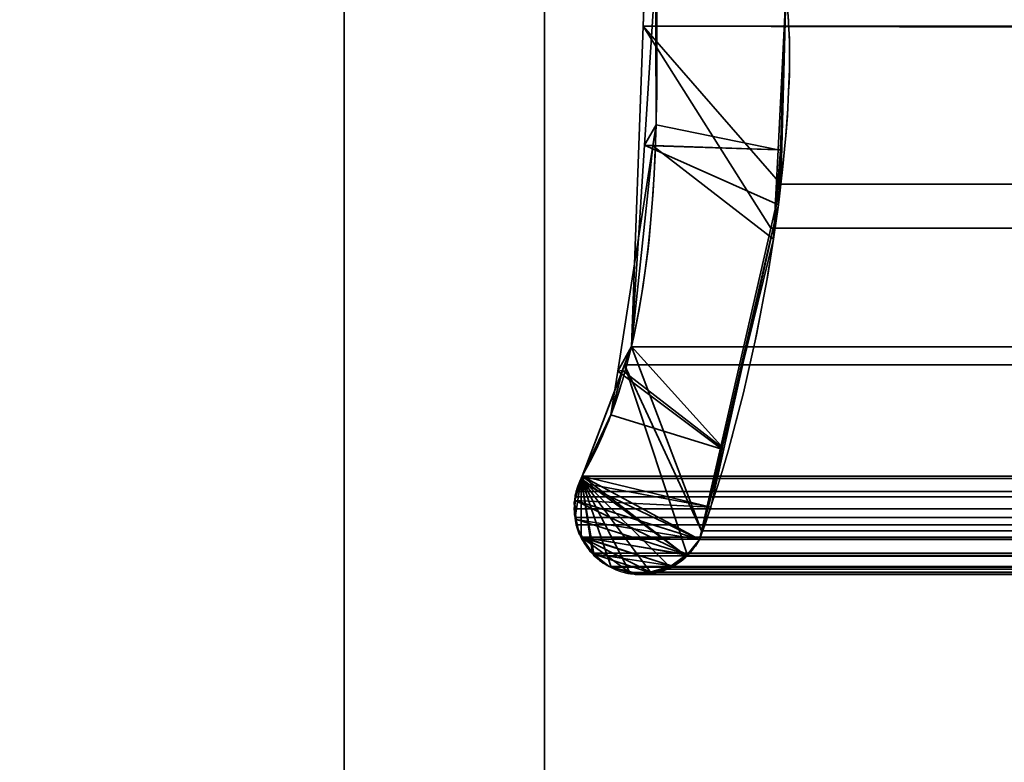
# Model space of a CAD drawing. Header units: millimetres. Extents: x -603 to 3703, y -115 to 249.
# Tile 738 of 1056: x 2483.07 to 2490.44, y -5.2 to 0.36. Entities that reach past the tile are written whole.
import ezdxf

# ---------------------------------------------------------------- set-up
doc = ezdxf.new("R2010")
doc.units = ezdxf.units.MM
doc.layers.add('151', color=7, linetype='Continuous', true_color=0xffffff)

# ---------------------------------------------------------------- blocks, each defined once
blk = doc.blocks.new('UG_SURFACE_003')
at = {"layer": '151', "color": 252, "linetype": 'Continuous', "lineweight": 35}
for points in [[(3703.0001, -13.3, 2212.25), (3703.0001, 230.4, 2212.25), (2296.9999, 230.4, 2212.25), (2296.9999, -13.3, 2212.25)], [(2447, -13.3, 2062.2499), (2447, 230.4, 2062.2499), (3553, 230.4, 2062.2499), (3553, -13.3, 2062.2499)]]:
    blk.add_3dface(points, dxfattribs=at)
blk = doc.blocks.new('UG_SURFACE_222')
at = {"layer": '151', "color": 7, "linetype": 'Continuous', "lineweight": 35}
for points in [[(2487.8356, 0.7759, 2019.4142), (2487.8256, 2.4846, -7.75), (2487.8352, -0.4257, -7.75)], [(2487.8352, -0.4257, -7.75), (2487.8256, 2.4846, -7.75), (2488.8074, 0.5499, -7.75), (2488.7483, -0.6131, -7.75)], [(2487.8352, -0.4257, -7.75), (2487.7486, -0.5778, 2019.5014), (2487.8356, 0.7759, 2019.4142)], [(2488.7655, -0.6133, 2018.4846), (2488.8074, 0.5499, 2018.4426), (2487.8356, 0.7759, 2019.4142), (2487.7486, -0.5778, 2019.5014)], [(2488.7483, -0.6131, -7.75), (2488.8074, 0.5499, -7.75), (2488.8074, 0.5499, 2018.4426)], [(2488.8074, 0.5499, 2018.4426), (2488.7655, -0.6133, 2018.4846), (2488.7483, -0.6131, -7.75)], [(2487.8352, -0.4257, -7.75), (2487.8104, -0.5852, -7.75), (2487.7486, -0.5778, 2019.5014)], [(2487.8104, -0.5852, -7.75), (2487.8352, -0.4257, -7.75), (2488.7483, -0.6131, -7.75)], [(2487.6516, -2.085, 2019.5985), (2487.8104, -0.5852, -7.75), (2487.5486, -2.2703, -7.75)], [(2488.7142, -1.283, -7.75), (2488.3268, -2.8554, -7.75), (2487.5486, -2.2703, -7.75), (2487.8104, -0.5852, -7.75)], [(2487.6516, -2.085, 2019.5985), (2487.7486, -0.5778, 2019.5014), (2487.8104, -0.5852, -7.75)], [(2487.7486, -0.5778, 2019.5014), (2487.6516, -2.085, 2019.5985), (2488.3423, -2.8528, 2018.9075), (2488.7507, -1.0249, 2018.4994)], [(2488.7507, -1.0249, 2018.4994), (2488.7655, -0.6133, 2018.4846), (2487.7486, -0.5778, 2019.5014)], [(2487.8104, -0.5852, -7.75), (2488.7483, -0.6131, -7.75), (2488.7142, -1.283, -7.75)], [(2488.7142, -1.283, -7.75), (2488.7483, -0.6131, -7.75), (2488.7655, -0.6133, 2018.4846)], [(2488.7655, -0.6133, 2018.4846), (2488.7507, -1.0249, 2018.4994), (2488.7142, -1.283, -7.75)], [(2488.7507, -1.0249, 2018.4994), (2488.3268, -2.8554, -7.75), (2488.7142, -1.283, -7.75)], [(2488.7507, -1.0249, 2018.4994), (2488.3423, -2.8528, 2018.9075), (2488.3268, -2.8554, -7.75)], [(2487.5486, -2.2703, -7.75), (2487.5832, -2.2645, 2019.6667), (2487.6516, -2.085, 2019.5985)], [(2488.3423, -2.8528, 2018.9075), (2487.6516, -2.085, 2019.5985), (2487.5832, -2.2645, 2019.6667)], [(2487.2818, -3.0566, -7.75), (2487.2818, -3.0566, 2019.9683), (2487.5832, -2.2645, 2019.6667)], [(2487.5832, -2.2645, 2019.6667), (2487.4976, -2.5976, -7.75), (2487.2818, -3.0566, -7.75)], [(2488.245, -3.2885, 2019.0051), (2488.3423, -2.8528, 2018.9075), (2487.5832, -2.2645, 2019.6667), (2487.2818, -3.0566, 2019.9683)], [(2487.5832, -2.2645, 2019.6667), (2487.5486, -2.2703, -7.75), (2487.4976, -2.5976, -7.75)], [(2488.3268, -2.8554, -7.75), (2487.4976, -2.5976, -7.75), (2487.5486, -2.2703, -7.75)], [(2487.2818, -3.0566, -7.75), (2487.4976, -2.5976, -7.75), (2488.3268, -2.8554, -7.75), (2488.1601, -3.5319, -7.75)], [(2488.1601, -3.5319, -7.75), (2488.3268, -2.8554, -7.75), (2488.3423, -2.8528, 2018.9075)], [(2488.3423, -2.8528, 2018.9075), (2488.245, -3.2885, 2019.0051), (2488.1601, -3.5319, -7.75)], [(2487.268, -3.1027, -7.75), (2487.2649, -3.1036, 2019.9852), (2487.2818, -3.0566, 2019.9683)], [(2487.2818, -3.0566, 2019.9683), (2487.2649, -3.1036, 2019.9852), (2488.245, -3.2885, 2019.0051)], [(2487.2818, -3.0566, 2019.9683), (2487.2818, -3.0566, -7.75), (2487.268, -3.1027, -7.75)], [(2488.1601, -3.5319, -7.75), (2487.268, -3.1027, -7.75), (2487.2818, -3.0566, -7.75)], [(2487.2649, -3.1036, 2019.9852), (2487.268, -3.1027, -7.75), (2487.2274, -3.2386, -7.75)], [(2488.1601, -3.5319, -7.75), (2487.2274, -3.2386, -7.75), (2487.268, -3.1027, -7.75)], [(2487.2274, -3.2386, -7.75), (2487.2301, -3.2006, 2020.0198), (2487.2649, -3.1036, 2019.9852)], [(2487.2649, -3.1036, 2019.9852), (2487.2301, -3.2006, 2020.0198), (2487.2284, -3.2381, 2020.0214), (2488.245, -3.2885, 2019.0051)], [(2487.2274, -3.2386, -7.75), (2487.2229, -3.2537, -7.75), (2487.2329, -3.379, 2020.0171)], [(2488.1601, -3.5319, -7.75), (2487.2363, -3.3802, -7.75), (2487.2229, -3.2537, -7.75), (2487.2274, -3.2386, -7.75)], [(2487.2239, -3.3434, 2020.0262), (2487.2284, -3.2381, 2020.0214), (2487.2274, -3.2386, -7.75)], [(2488.0652, -3.642, 2019.1846), (2487.2284, -3.2381, 2020.0214), (2487.2239, -3.3434, 2020.0262), (2487.2329, -3.379, 2020.0171)], [(2487.2329, -3.379, 2020.0171), (2487.2239, -3.3434, 2020.0262), (2487.2274, -3.2386, -7.75)], [(2487.2274, -3.2386, -7.75), (2487.2284, -3.2381, 2020.0214), (2487.2301, -3.2006, 2020.0198)], [(2487.2284, -3.2381, 2020.0214), (2488.0652, -3.642, 2019.1846), (2488.1303, -3.5803, 2019.1195), (2488.1601, -3.5319, 2019.0897)], [(2488.1601, -3.5319, 2019.0897), (2488.245, -3.2885, 2019.0051), (2487.2284, -3.2381, 2020.0214)], [(2487.2229, -3.2537, -7.75), (2487.2363, -3.3802, -7.75), (2487.2329, -3.379, 2020.0171)], [(2488.245, -3.2885, 2019.0051), (2488.1601, -3.5319, 2019.0897), (2488.1601, -3.5319, -7.75)], [(2487.2606, -3.4879, 2019.9895), (2487.2329, -3.379, 2020.0171), (2487.2363, -3.3802, -7.75)], [(2487.2329, -3.379, 2020.0171), (2487.2606, -3.4879, 2019.9895), (2487.2758, -3.5127, 2019.974), (2488.0652, -3.642, 2019.1846)], [(2487.2363, -3.3802, -7.75), (2487.2422, -3.4365, -7.75), (2487.2606, -3.4879, 2019.9895)], [(2487.2823, -3.511, -7.75), (2487.2422, -3.4365, -7.75), (2487.2363, -3.3802, -7.75), (2488.1601, -3.5319, -7.75)], [(2487.2422, -3.4365, -7.75), (2487.2823, -3.511, -7.75), (2487.2758, -3.5127, 2019.974)], [(2487.2758, -3.5127, 2019.974), (2487.2606, -3.4879, 2019.9895), (2487.2422, -3.4365, -7.75)], [(2487.3428, -3.6207, 2019.907), (2487.2758, -3.5127, 2019.974), (2487.2823, -3.511, -7.75)], [(2487.2758, -3.5127, 2019.974), (2487.3428, -3.6207, 2019.907), (2487.3638, -3.6376, 2019.886)], [(2487.2758, -3.5127, 2019.974), (2487.7918, -3.7758, 2019.4583), (2487.9508, -3.7285, 2019.2993)], [(2487.3638, -3.6376, 2019.886), (2487.483, -3.7332, 2019.7668), (2487.6242, -3.7674, 2019.6257), (2487.2758, -3.5127, 2019.974)], [(2487.6242, -3.7674, 2019.6257), (2487.7322, -3.7935, 2019.5179), (2487.7918, -3.7758, 2019.4583), (2487.2758, -3.5127, 2019.974)], [(2487.9508, -3.7285, 2019.2993), (2487.9847, -3.7184, 2019.2654), (2488.0652, -3.642, 2019.1846), (2487.2758, -3.5127, 2019.974)], [(2487.2823, -3.511, -7.75), (2487.339, -3.6162, -7.75), (2487.3428, -3.6207, 2019.907)], [(2487.2823, -3.511, -7.75), (2488.0657, -3.6483, -7.75), (2488.0431, -3.676, -7.75), (2487.947, -3.7278, -7.75)], [(2487.2823, -3.511, -7.75), (2488.1601, -3.5319, -7.75), (2488.0657, -3.6483, -7.75)], [(2487.3655, -3.6377, -7.75), (2487.339, -3.6162, -7.75), (2487.2823, -3.511, -7.75), (2487.947, -3.7278, -7.75)], [(2488.0657, -3.6483, -7.75), (2488.1601, -3.5319, -7.75), (2488.1601, -3.5319, 2019.0897)], [(2488.1601, -3.5319, 2019.0897), (2488.1303, -3.5803, 2019.1195), (2488.0657, -3.6483, -7.75)], [(2488.1303, -3.5803, 2019.1195), (2488.0652, -3.642, 2019.1846), (2488.0657, -3.6483, -7.75)], [(2487.339, -3.6162, -7.75), (2487.3655, -3.6377, -7.75), (2487.3638, -3.6376, 2019.886)], [(2487.3638, -3.6376, 2019.886), (2487.3428, -3.6207, 2019.907), (2487.339, -3.6162, -7.75)], [(2487.483, -3.7332, 2019.7668), (2487.3638, -3.6376, 2019.886), (2487.3655, -3.6377, -7.75)], [(2487.3655, -3.6377, -7.75), (2487.483, -3.7332, -7.75), (2487.483, -3.7332, 2019.7668)], [(2487.3655, -3.6377, -7.75), (2487.947, -3.7278, -7.75), (2487.8635, -3.7728, -7.75), (2487.7927, -3.7803, -7.75)], [(2487.6249, -3.7754, -7.75), (2487.483, -3.7332, -7.75), (2487.3655, -3.6377, -7.75), (2487.7927, -3.7803, -7.75)], [(2487.947, -3.7278, -7.75), (2488.0431, -3.676, -7.75), (2488.0652, -3.642, 2019.1846)], [(2488.0652, -3.642, 2019.1846), (2487.9847, -3.7184, 2019.2654), (2487.947, -3.7278, -7.75)], [(2488.0431, -3.676, -7.75), (2488.0657, -3.6483, -7.75), (2488.0652, -3.642, 2019.1846)], [(2487.483, -3.7332, -7.75), (2487.6249, -3.7754, -7.75), (2487.6242, -3.7674, 2019.6257)], [(2487.6242, -3.7674, 2019.6257), (2487.483, -3.7332, 2019.7668), (2487.483, -3.7332, -7.75)], [(2487.9508, -3.7285, 2019.2993), (2487.7918, -3.7758, 2019.4583), (2487.8635, -3.7728, -7.75)], [(2487.8635, -3.7728, -7.75), (2487.947, -3.7278, -7.75), (2487.9508, -3.7285, 2019.2993)], [(2487.9847, -3.7184, 2019.2654), (2487.9508, -3.7285, 2019.2993), (2487.947, -3.7278, -7.75)], [(2487.7322, -3.7935, 2019.5179), (2487.6242, -3.7674, 2019.6257), (2487.6249, -3.7754, -7.75)], [(2487.6249, -3.7754, -7.75), (2487.6809, -3.7921, -7.75), (2487.7322, -3.7935, 2019.5179)], [(2487.7927, -3.7803, -7.75), (2487.6809, -3.7921, -7.75), (2487.6249, -3.7754, -7.75)], [(2487.6809, -3.7921, -7.75), (2487.7927, -3.7803, -7.75), (2487.7918, -3.7758, 2019.4583)], [(2487.7918, -3.7758, 2019.4583), (2487.7322, -3.7935, 2019.5179), (2487.6809, -3.7921, -7.75)], [(2487.7918, -3.7758, 2019.4583), (2487.7927, -3.7803, -7.75), (2487.8635, -3.7728, -7.75)]]:
    blk.add_3dface(points, dxfattribs=at)
blk = doc.blocks.new('UG_SURFACE_223')
at = {"layer": '151', "color": 7, "linetype": 'Continuous', "lineweight": 35}
for points in [[(2487.7391, 0.3112, 2019.511), (2487.8249, 2.6459, 2019.4249), (2488.8074, 0.5499, 2018.4426), (2488.7698, -0.872, 2018.4803)], [(3512.1696, 1.0733, 2019.4194), (2487.8249, 2.6459, 2019.4249), (2487.7391, 0.3112, 2019.511)], [(2487.7391, 0.3112, 2019.511), (3512.2144, 0.3101, 2019.4643), (3512.1696, 1.0733, 2019.4194)], [(2488.7698, -0.872, 2018.4803), (3511.1926, 0.5499, 2018.4426), (3511.1868, -0.4242, 2018.4369)], [(2488.7698, -0.872, 2018.4803), (2488.8074, 0.5499, 2018.4426), (3511.1926, 0.5499, 2018.4426)], [(2488.6947, -1.1994, 2018.5554), (2488.1754, -3.4655, 2019.0747), (2487.6506, -2.0889, 2019.5994), (2487.7391, 0.3112, 2019.511)], [(3512.3572, -2.122, 2019.6073), (2487.7391, 0.3112, 2019.511), (2487.6506, -2.0889, 2019.5994)], [(2488.7698, -0.872, 2018.4803), (2488.6947, -1.1994, 2018.5554), (2487.7391, 0.3112, 2019.511)], [(3512.3572, -2.122, 2019.6073), (3512.2144, 0.3101, 2019.4643), (2487.7391, 0.3112, 2019.511)], [(3511.1868, -0.4242, 2018.4369), (2488.6947, -1.1994, 2018.5554), (2488.7698, -0.872, 2018.4803)], [(3511.1868, -0.4242, 2018.4369), (3511.3459, -1.1811, 2018.5959), (2488.6947, -1.1994, 2018.5554)], [(3511.8258, -3.4652, 2019.0759), (2488.1754, -3.4655, 2019.0747), (2488.6947, -1.1994, 2018.5554)], [(2488.6947, -1.1994, 2018.5554), (3511.3459, -1.1811, 2018.5959), (3511.8258, -3.4652, 2019.0759)], [(2487.5996, -2.2228, 2019.6505), (2487.6506, -2.0889, 2019.5994), (2488.1754, -3.4655, 2019.0747)], [(2487.6506, -2.0889, 2019.5994), (2487.5996, -2.2228, 2019.6505), (3512.3973, -2.2253, 2019.6471)], [(2487.6506, -2.0889, 2019.5994), (3512.3973, -2.2253, 2019.6471), (3512.3572, -2.122, 2019.6073)], [(2488.0705, -3.6511, 2019.1796), (2488.0633, -3.6559, 2019.1867), (2487.2818, -3.0566, 2019.9683), (2487.5996, -2.2228, 2019.6505)], [(3512.3973, -2.2253, 2019.6471), (2487.5996, -2.2228, 2019.6505), (2487.2818, -3.0566, 2019.9683)], [(2487.2818, -3.0566, 2019.9683), (3512.7182, -3.0566, 2019.9683), (3512.3973, -2.2253, 2019.6471)], [(2487.5996, -2.2228, 2019.6505), (2488.1754, -3.4655, 2019.0747), (2488.1601, -3.5319, 2019.0897), (2488.0705, -3.6511, 2019.1796)], [(2487.2749, -3.0741, 2019.9752), (2487.2303, -3.3666, 2020.0198), (2487.2215, -3.3021, 2020.0286), (2487.232, -3.2122, 2020.0181)], [(2487.2749, -3.0741, 2019.9752), (2487.2737, -3.513, 2019.9764), (2487.2377, -3.4209, 2020.0121), (2487.2303, -3.3666, 2020.0198)], [(2487.232, -3.2122, 2020.0181), (2487.2365, -3.1716, 2020.0133), (2487.2749, -3.0741, 2019.9752)], [(3512.7635, -3.1716, 2020.0133), (3512.7251, -3.0741, 2019.9752), (2487.2749, -3.0741, 2019.9752), (2487.2365, -3.1716, 2020.0133)], [(2487.359, -3.634, 2019.891), (2487.2797, -3.5281, 2019.9704), (2487.2737, -3.513, 2019.9764), (2487.2749, -3.0741, 2019.9752)], [(2487.2749, -3.0741, 2019.9752), (2487.2818, -3.0566, 2019.9683), (2488.0633, -3.6559, 2019.1867)], [(2487.2749, -3.0741, 2019.9752), (3512.7251, -3.0741, 2019.9752), (3512.7182, -3.0566, 2019.9683), (2487.2818, -3.0566, 2019.9683)], [(2487.2749, -3.0741, 2019.9752), (2487.4995, -3.7378, 2019.7506), (2487.483, -3.7332, 2019.7668), (2487.3729, -3.6524, 2019.8772)], [(2487.2749, -3.0741, 2019.9752), (2488.0633, -3.6559, 2019.1867), (2487.9398, -3.7382, 2019.3102)], [(2487.3729, -3.6524, 2019.8772), (2487.359, -3.634, 2019.891), (2487.2749, -3.0741, 2019.9752)], [(2487.9398, -3.7382, 2019.3102), (2487.9165, -3.7538, 2019.3336), (2487.7937, -3.7758, 2019.4561), (2487.2749, -3.0741, 2019.9752)], [(2487.7937, -3.7758, 2019.4561), (2487.6974, -3.7931, 2019.5527), (2487.6394, -3.7769, 2019.6106), (2487.2749, -3.0741, 2019.9752)], [(2487.6394, -3.7769, 2019.6106), (2487.4995, -3.7378, 2019.7506), (2487.2749, -3.0741, 2019.9752)], [(3512.768, -3.2122, 2020.0181), (2487.232, -3.2122, 2020.0181), (2487.2215, -3.3021, 2020.0286)], [(3512.7785, -3.3021, 2020.0286), (3512.768, -3.2122, 2020.0181), (2487.2215, -3.3021, 2020.0286)], [(2487.232, -3.2122, 2020.0181), (3512.768, -3.2122, 2020.0181), (3512.7635, -3.1716, 2020.0133)], [(2487.2365, -3.1716, 2020.0133), (2487.232, -3.2122, 2020.0181), (3512.7635, -3.1716, 2020.0133)], [(2487.2215, -3.3021, 2020.0286), (2487.2303, -3.3666, 2020.0198), (3512.7697, -3.3666, 2020.0198), (3512.7785, -3.3021, 2020.0286)], [(3512.7442, -3.4761, 2019.9943), (2487.2303, -3.3666, 2020.0198), (2487.2377, -3.4209, 2020.0121)], [(3512.7442, -3.4761, 2019.9943), (3512.7623, -3.4209, 2020.0121), (2487.2303, -3.3666, 2020.0198)], [(3512.7623, -3.4209, 2020.0121), (3512.7697, -3.3666, 2020.0198), (2487.2303, -3.3666, 2020.0198)], [(2487.2377, -3.4209, 2020.0121), (2487.2737, -3.513, 2019.9764), (3512.7249, -3.5104, 2019.9747)], [(3512.7249, -3.5104, 2019.9747), (3512.7442, -3.4761, 2019.9943), (2487.2377, -3.4209, 2020.0121)], [(3512.6736, -3.6004, 2019.9237), (3512.7249, -3.5104, 2019.9747), (2487.2737, -3.513, 2019.9764)], [(3512.6736, -3.6004, 2019.9237), (2487.2737, -3.513, 2019.9764), (2487.2797, -3.5281, 2019.9704)], [(2487.2797, -3.5281, 2019.9704), (2487.359, -3.634, 2019.891), (3512.6421, -3.6358, 2019.8922)], [(3512.6421, -3.6358, 2019.8922), (3512.6736, -3.6004, 2019.9237), (2487.2797, -3.5281, 2019.9704)], [(2488.0705, -3.6511, 2019.1796), (3511.8399, -3.5319, 2019.0897), (3511.9295, -3.6511, 2019.1796)], [(2488.0705, -3.6511, 2019.1796), (2488.1601, -3.5319, 2019.0897), (3511.8399, -3.5319, 2019.0897)], [(3511.8399, -3.5319, 2019.0897), (2488.1601, -3.5319, 2019.0897), (2488.1754, -3.4655, 2019.0747)], [(2488.1754, -3.4655, 2019.0747), (3511.8258, -3.4652, 2019.0759), (3511.8399, -3.5319, 2019.0897)], [(3512.6288, -3.6509, 2019.8786), (2487.359, -3.634, 2019.891), (2487.3729, -3.6524, 2019.8772)], [(3512.6288, -3.6509, 2019.8786), (3512.6421, -3.6358, 2019.8922), (2487.359, -3.634, 2019.891)], [(3512.6288, -3.6509, 2019.8786), (2487.3729, -3.6524, 2019.8772), (2487.483, -3.7332, 2019.7668)], [(2487.483, -3.7332, 2019.7668), (3512.517, -3.7332, 2019.7668), (3512.6288, -3.6509, 2019.8786)], [(2488.0633, -3.6559, 2019.1867), (3511.9367, -3.6559, 2019.1867), (3512.0602, -3.7382, 2019.3102), (2487.9398, -3.7382, 2019.3102)], [(3511.9295, -3.6511, 2019.1796), (2488.0633, -3.6559, 2019.1867), (2488.0705, -3.6511, 2019.1796)], [(3511.9295, -3.6511, 2019.1796), (3511.9367, -3.6559, 2019.1867), (2488.0633, -3.6559, 2019.1867)], [(2487.4995, -3.7378, 2019.7506), (3512.5005, -3.7378, 2019.7506), (3512.517, -3.7332, 2019.7668), (2487.483, -3.7332, 2019.7668)], [(2487.6394, -3.7769, 2019.6106), (3512.3606, -3.7769, 2019.6106), (3512.5005, -3.7378, 2019.7506), (2487.4995, -3.7378, 2019.7506)], [(3512.0835, -3.7538, 2019.3336), (2487.7937, -3.7758, 2019.4561), (2487.9165, -3.7538, 2019.3336)], [(3512.0835, -3.7538, 2019.3336), (3512.2063, -3.7758, 2019.4561), (2487.7937, -3.7758, 2019.4561)], [(2487.9165, -3.7538, 2019.3336), (3512.0602, -3.7382, 2019.3102), (3512.0835, -3.7538, 2019.3336)], [(2487.9165, -3.7538, 2019.3336), (2487.9398, -3.7382, 2019.3102), (3512.0602, -3.7382, 2019.3102)], [(3512.3026, -3.7931, 2019.5527), (2487.6394, -3.7769, 2019.6106), (2487.6974, -3.7931, 2019.5527)], [(3512.3026, -3.7931, 2019.5527), (3512.3606, -3.7769, 2019.6106), (2487.6394, -3.7769, 2019.6106)], [(2487.6974, -3.7931, 2019.5527), (3512.2063, -3.7758, 2019.4561), (3512.3026, -3.7931, 2019.5527)], [(2487.6974, -3.7931, 2019.5527), (2487.7937, -3.7758, 2019.4561), (3512.2063, -3.7758, 2019.4561)]]:
    blk.add_3dface(points, dxfattribs=at)
blk = doc.blocks.new('UG_SURFACE_228')
at = {"layer": '151', "color": 252, "linetype": 'Continuous', "lineweight": 35}
for points in [[(2485.5001, 62.62, 2021.75), (2485.5001, 62.62, -7.75), (2485.5001, -30.22, -7.75), (2485.5001, -30.22, 2021.75)], [(2485.5001, 62.62, 2021.75), (2485.5001, -30.22, 2021.75), (2487, -30.22, 2020.2501), (2487, 62.62, 2020.2501)], [(2487, 62.62, -7.75), (2487, -30.22, -7.75), (2485.5001, -30.22, -7.75), (2485.5001, 62.62, -7.75)], [(2487, 62.62, 2020.2501), (2487, -30.22, 2020.2501), (2487, -30.22, -7.75), (2487, 62.62, -7.75)]]:
    blk.add_3dface(points, dxfattribs=at)
blk = doc.blocks.new('UG_SURFACE_229')
at = {"layer": '151', "color": 252, "linetype": 'Continuous', "lineweight": 35}
for points in [[(2485.5001, 62.62, 2021.75), (2485.5001, 62.62, -7.75), (2485.5001, -30.22, -7.75), (2485.5001, -30.22, 2021.75)], [(2485.5001, 62.62, 2021.75), (2485.5001, -30.22, 2021.75), (2487, -30.22, 2020.2501), (2487, 62.62, 2020.2501)], [(2487, 62.62, -7.75), (2487, -30.22, -7.75), (2485.5001, -30.22, -7.75), (2485.5001, 62.62, -7.75)], [(2487, 62.62, 2020.2501), (2487, -30.22, 2020.2501), (2487, -30.22, -7.75), (2487, 62.62, -7.75)]]:
    blk.add_3dface(points, dxfattribs=at)
blk = doc.blocks.new('UG_SURFACE_230')
at = {"layer": '151', "color": 252, "linetype": 'Continuous', "lineweight": 35}
for points in [[(2485.5001, -30.22, 2021.75), (3514.4999, -30.22, 2021.75), (3514.4999, 62.62, 2021.75), (2485.5001, 62.62, 2021.75)], [(2485.5001, -30.22, 2021.75), (2485.5001, 62.62, 2021.75), (2487, 62.62, 2020.2501), (2487, -30.22, 2020.2501)], [(2487, -30.22, 2020.2501), (2487, 62.62, 2020.2501), (3513, 62.62, 2020.2501), (3513, -30.22, 2020.2501)]]:
    blk.add_3dface(points, dxfattribs=at)

msp = doc.modelspace()

# ---------------------------------------------------------------- linework, layer by layer
at = {"layer": '151', "color": 252, "linetype": 'Continuous', "lineweight": -3, "true_color": 0x939598}
for p, q in [((2485.5, -30.22, 2021.75), (2485.5, 62.62, 2021.75)), ((2485.5, -30.22, 2021.75), (2485.5, 62.62, 2021.75)), ((2485.5, -30.22, 2021.75), (2485.5, 62.62, 2021.75)), ((2485.5, 62.62, -7.75), (2485.5, -30.22, -7.75)), ((2485.5, 62.62, -7.75), (2485.5, -30.22, -7.75)), ((2487, -30.22, 2020.25), (2487, 62.62, 2020.25)), ((2487, -30.22, 2020.25), (2487, 62.62, 2020.25)), ((2487, 62.62, -7.75), (2487, -30.22, -7.75)), ((2487, -30.22, 2020.25), (2487, 62.62, 2020.25)), ((2487, 62.62, -7.75), (2487, -30.22, -7.75)), ((2487.2817, -3.0566, 2019.9683), (2487.2817, -3.0566, -7.75)), ((3512.7183, -3.0566, 2019.9683), (2487.2817, -3.0566, 2019.9683)), ((3511.8398, -3.5319, 2019.0898), (2488.1602, -3.5319, 2019.0898)), ((2488.1602, -3.5319, 2019.0898), (2488.1602, -3.5319, -7.75)), ((2487.4831, -3.7332, 2019.7669), (2487.4831, -3.7332, -7.75)), ((3512.5169, -3.7332, 2019.7669), (2487.4831, -3.7332, 2019.7669))]:
    msp.add_line(p, q, dxfattribs=at)
for points, knots in [([(2487.825, 2.6459, 2019.425), (2487.7967, 1.6675, 2019.4533), (2487.857, 0.6872, 2019.393), (2487.829, -0.7739, 2019.421), (2487.8016, -1.258, 2019.4484), (2487.642, -2.2094, 2019.608), (2487.5056, -2.6721, 2019.7444), (2487.2817, -3.0566, 2019.9683)], [0, 0, 0, 0, 0.5, 0.5, 0.75, 0.75, 1, 1, 1, 1]), ([(2488.1602, -3.5319, 2019.0898), (2488.3906, -2.9029, 2018.8594), (2488.5536, -2.2313, 2018.6964), (2488.7307, -1.2024, 2018.5193), (2488.7779, -0.8537, 2018.4721), (2488.8357, -0.1542, 2018.4143), (2488.8573, 0.1959, 2018.3927), (2488.8074, 0.5499, 2018.4426)], [0, 0, 0, 0, 0.5, 0.5, 0.75, 0.75, 1, 1, 1, 1]), ([(2487.2817, -3.0566, 2019.9683), (2487.2628, -3.0914, 2019.9872), (2487.2471, -3.1304, 2020.0029), (2487.226, -3.2131, 2020.024), (2487.2206, -3.2581, 2020.0294), (2487.2221, -3.3425, 2020.0279), (2487.2278, -3.3831, 2020.0222), (2487.2478, -3.4592, 2020.0022), (2487.2623, -3.4955, 2019.9877), (2487.3052, -3.5765, 2019.9448), (2487.3376, -3.6182, 2019.9124), (2487.4069, -3.6855, 2019.8431), (2487.4444, -3.7123, 2019.8056), (2487.4831, -3.7332, 2019.7669)], [0, 0, 0, 0, 0.152091, 0.152091, 0.305606, 0.305606, 0.44559, 0.44559, 0.586962, 0.586962, 0.797034, 0.797034, 1, 1, 1, 1]), ([(2487.4831, -3.7332, 2019.7669), (2487.5511, -3.7701, 2019.6989), (2487.6246, -3.7897, 2019.6254), (2487.7709, -3.7966, 2019.4791), (2487.8459, -3.7837, 2019.4041), (2487.9708, -3.7307, 2019.2792), (2488.0238, -3.6968, 2019.2262), (2488.1042, -3.6181, 2019.1458), (2488.1353, -3.578, 2019.1147), (2488.1602, -3.5319, 2019.0898)], [0, 0, 0, 0, 0.298689, 0.298689, 0.60048, 0.60048, 0.832685, 0.832685, 1, 1, 1, 1])]:
    msp.add_open_spline(points, degree=3, knots=knots, dxfattribs=at)
for points in [[(2487.825, 2.6459, -7.75), (2487.7678, 0.6697, -7.75), (2488.0904, -1.668, -7.75), (2487.2817, -3.0566, -7.75)], [(2487.2817, -3.0566, 2019.9683), (2488.0904, -1.668, 2019.1596), (2487.7678, 0.6697, 2019.4822), (2487.825, 2.6459, 2019.425)], [(2488.8074, 0.5499, 2018.4426), (2488.9217, -0.2606, 2018.3283), (2488.6602, -2.1669, 2018.5898), (2488.1602, -3.5319, 2019.0898)], [(2488.1602, -3.5319, -7.75), (2488.6602, -2.1669, -7.75), (2488.9217, -0.2606, -7.75), (2488.8074, 0.5499, -7.75)], [(2487.2817, -3.0566, -7.75), (2487.1503, -3.2988, -7.75), (2487.2406, -3.602, -7.75), (2487.4831, -3.7332, -7.75)], [(2487.2817, -3.0566, 2019.9683), (2487.1503, -3.2988, 2020.0997), (2487.2406, -3.602, 2020.0094), (2487.4831, -3.7332, 2019.7669)], [(2487.4831, -3.7332, -7.75), (2487.7258, -3.8648, -7.75), (2488.029, -3.7744, -7.75), (2488.1602, -3.5319, -7.75)], [(2487.4831, -3.7332, 2019.7669), (2487.7258, -3.8648, 2019.5242), (2488.029, -3.7744, 2019.221), (2488.1602, -3.5319, 2019.0898)]]:
    msp.add_open_spline(points, degree=3, dxfattribs=at)

# ---------------------------------------------------------------- block references
for name in ['UG_SURFACE_003', 'UG_SURFACE_228', 'UG_SURFACE_229', 'UG_SURFACE_230', 'UG_SURFACE_222', 'UG_SURFACE_223']:
    msp.add_blockref(name, (0, 0), dxfattribs=at)

doc.saveas('drawing.dxf')
